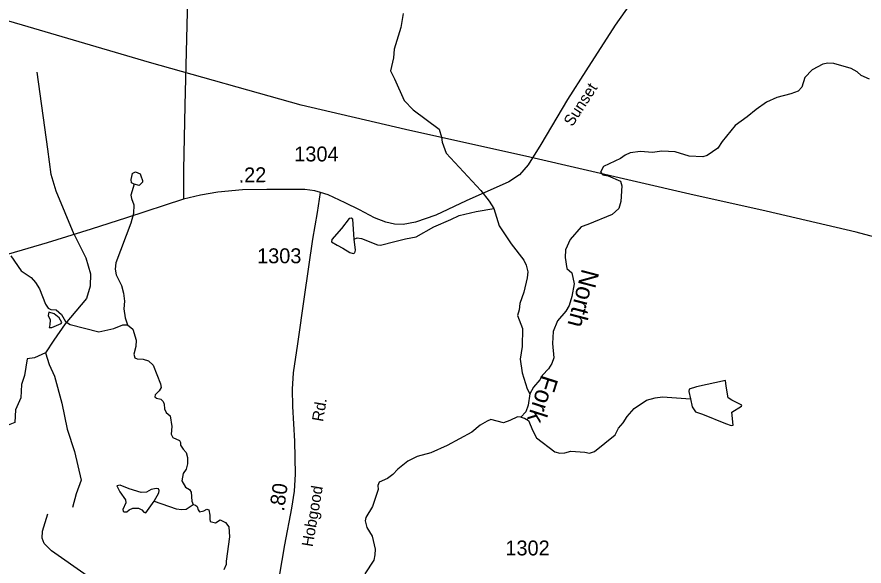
# Model space of a CAD drawing. Extents: x 2056842 to 2160602, y 826753 to 1016856.
# Drawn here: x 2095813 to 2102914, y 947318 to 951923 of the extents above; entities that cross this region are included whole.
import ezdxf

# ---------------------------------------------------------------- set-up
doc = ezdxf.new("R2010")
doc.units = 0
for name, color, linetype in [('Exist Hydrographic Creek Single Shore', 7, 'Continuous'), ('Exist Hydrographic Creek Single Shore Label', 7, 'Continuous'), ('Exist Hydrographic Misc Water Feature', 7, 'Continuous'), ('Exist Hydrographic Pond Under 1500 Sq Ft', 7, 'Continuous'), ('Exist Road Non-System Type 51', 7, 'Continuous'), ('Exist Road Secondary Mileage Hundredths English Label', 7, 'Continuous'), ('Exist Road Secondary Type 51 Attributed', 7, 'Continuous'), ('Exist Road Secondary Type 51 Label', 7, 'Continuous'), ('Exist Road Secondary Type 51 Number Label', 7, 'Continuous'), ('Exist Utilities Electrical Transmission Line', 7, 'Continuous')]:
    doc.layers.add(name, color=color, linetype=linetype)

msp = doc.modelspace()

# ---------------------------------------------------------------- linework, layer by layer
at = {"layer": 'Exist Hydrographic Creek Single Shore'}
for points in [[(2099051.7, 951952.6), (2099030.2, 951834.6), (2098974.6, 951652.3), (2098968.8, 951580.3), (2098943.3, 951470.2), (2098977.3, 951404.5), (2099060.1, 951220.7), (2099134.4, 951145), (2099352.8, 950981.6), (2099373.1, 950915.6), (2099377.1, 950871.5), (2099411.3, 950779.9), (2099700.4, 950466.8), (2099772.7, 950377), (2099810.8, 950315.2)], [(2102959.4, 951400.9), (2102889.1, 951432.6), (2102855.3, 951462.6), (2102807.1, 951490.4), (2102660.9, 951531.9), (2102610.8, 951535.8), (2102569, 951527.7), (2102479.2, 951479.4), (2102417.5, 951415.1), (2102393.7, 951335.1), (2102361.7, 951301), (2102299.6, 951276.8), (2102181.9, 951248.5), (2102095.9, 951208.2), (2102010.2, 951147.9), (2101934.4, 951083.7), (2101834.7, 951011.4), (2101725, 950877.1), (2101689.1, 950821), (2101599.3, 950760.7), (2101563.4, 950748.6), (2101447.4, 950756.2), (2101331.5, 950791.9), (2101219.3, 950797.5), (2101141.4, 950785.3), (2101041.4, 950793), (2100953.4, 950782.7), (2100911.4, 950762.5), (2100873.4, 950734.4), (2100729.7, 950668), (2100705.9, 950622), (2100723.9, 950600), (2100767.8, 950590.1), (2100872.2, 950546.4), (2100884.1, 950506.5), (2100874.7, 950374.5), (2100858.9, 950316.4), (2100802.9, 950266.2), (2100599.1, 950181.6), (2100543.5, 950161.5), (2100451.6, 950057.2), (2100411.9, 949969.1), (2100408.2, 949905), (2100422.5, 949813.1), (2100464.3, 949777.3), (2100483, 949683.3), (2100465.2, 949579.3), (2100441.4, 949503.2), (2100415.3, 949455.1), (2100345.6, 949374.9), (2100308.1, 949284.8), (2100302.4, 949184.8), (2100312.6, 949062.9), (2100297, 949016.8), (2100268.9, 948972.7), (2100217.3, 948918.5), (2100195.5, 948878.5), (2100143.4, 948818.3), (2100113.7, 948762.3)], [(2099810.8, 950315.2), (2099855.3, 950171.2), (2099955.6, 950019.5), (2100062, 949883.7), (2100082.1, 949840), (2100096.4, 949785.9), (2100090.4, 949735.8), (2100063, 949616), (2100027.2, 949519.9), (2100023.5, 949467.8), (2100009.6, 949417.6), (2100049.7, 949309.8), (2100048.2, 949157.9), (2100032.6, 949053.8), (2100048.9, 948938), (2100091.4, 948803.9), (2100113.5, 948762.1)], [(2100113.5, 948762.1), (2100097.7, 948666), (2100077.8, 948609.9), (2100036.2, 948565.8)], [(2100036.2, 948565.8), (2100008.1, 948569.7), (2099946.1, 948537.5), (2099892.2, 948519.3), (2099784.2, 948547.1), (2099754.3, 948533), (2099696.2, 948498.7), (2099626.4, 948440.5), (2099419, 948329.9), (2099283.2, 948267.5), (2099167.4, 948235.1), (2099089.5, 948197), (2099005.7, 948128.9), (2098963.8, 948084.4), (2098919.8, 948052.5), (2098849.9, 948020.2), (2098838.1, 947992.2), (2098840.1, 947960.4), (2098794.5, 947817.9), (2098736.8, 947725.9), (2098732.9, 947697.8), (2098747.2, 947642), (2098791.3, 947567.9), (2098815.6, 947460.1), (2098813.9, 947412.3), (2098803.8, 947368.2), (2098728.2, 947252)]]:
    msp.add_lwpolyline(points, dxfattribs=at)
at = {"layer": 'Exist Hydrographic Misc Water Feature'}
for points in [[(2096794.5, 950519.9), (2096774.4, 950531.9), (2096770.3, 950559.7), (2096780.4, 950609.9)], [(2096794.5, 950519.9), (2096766.8, 950427.8), (2096773, 950399.8), (2096793.1, 950345.9), (2096791.2, 950273.9), (2096767.5, 950193.8), (2096640.5, 949859.5), (2096636.6, 949807.4), (2096644.8, 949759.4), (2096689.1, 949669.6), (2096707.4, 949605.6), (2096713.5, 949539.7), (2096707.8, 949475.7), (2096719.9, 949399.7), (2096740.2, 949341.7)], [(2098639.6, 950059.6), (2098665.6, 950069.7), (2098701.7, 950065.8), (2098834, 950010.2), (2098861.9, 950008.3), (2098982, 950040.6), (2099069.6, 950060.9), (2099159.6, 950079.2), (2099307.4, 950163.7), (2099451.2, 950224.1), (2099519.3, 950258.3), (2099663, 950290.7), (2099810.8, 950315.2)], [(2098639.6, 950059.6), (2098629.1, 950225.5), (2098615.2, 950235.6), (2098599.2, 950233.5), (2098533.4, 950147.3)], [(2098533.4, 950147.3), (2098452, 950057.1), (2098449.9, 950037.1), (2098497.9, 950009.2), (2098545.9, 949983.3)], [(2098545.9, 949983.3), (2098602.3, 949947.5), (2098630.2, 949937.6), (2098646.1, 949945.7), (2098652.1, 949965.7), (2098639.6, 950059.6)], [(2095760.4, 949920.6), (2095848.6, 949792.8), (2095930.8, 949736.9), (2095969, 949695.1), (2096001, 949641.3), (2096053.5, 949513.6), (2096075.7, 949479.6), (2096097.5, 949469.7), (2096141.7, 949465.8), (2096187.8, 949427.8), (2096220.1, 949368), (2096259.9, 949344.2), (2096500.2, 949282.8), (2096626.1, 949309.4), (2096699.8, 949339.3), (2096739.9, 949341.5)], [(2096106.4, 949317.8), (2096184.1, 949352.1), (2096188.2, 949360.1), (2096166, 949400)], [(2096739.9, 949341.5), (2096784.1, 949303.8), (2096812.4, 949212), (2096808.7, 949159.9), (2096792.9, 949095.9), (2096800.8, 949063.9), (2096820.9, 949055.9), (2096870.7, 949052), (2096915.1, 949038.2), (2096955, 949002.3), (2097015.4, 948846.5), (2097021.7, 948814.5), (2097005.7, 948786.3), (2096971.8, 948754.2), (2096967.9, 948738.2), (2096981.8, 948726.4), (2097018, 948718.5), (2097039.9, 948696.7), (2097048, 948676.5), (2097050.1, 948636.8), (2097064.2, 948604.6), (2097096.2, 948578.7), (2097110.7, 948486.9), (2097106.7, 948423), (2097120.9, 948394.8), (2097174.9, 948371), (2097183.1, 948355.1), (2097183.2, 948331.1), (2097205.2, 948299.2), (2097231.2, 948271.1), (2097243.4, 948227.2), (2097241.7, 948175.4), (2097231.6, 948131.3), (2097205.9, 948095.1), (2097194, 948031), (2097226.1, 947979.1), (2097258.2, 947959.4), (2097274.1, 947937.4), (2097278.5, 947861.2), (2097290.7, 947833.4)], [(2101757.4, 948827.4), (2101753.1, 948873.3), (2101509.5, 948820.6), (2101449.4, 948800.4), (2101445.5, 948780.4), (2101459.7, 948720.4)], [(2101752.5, 948513.3), (2101800.5, 948495.5), (2101816.5, 948499.6), (2101806, 948607.5), (2101887.8, 948659.7), (2101889.9, 948667.7), (2101805.6, 948707.5), (2101773.6, 948729.3), (2101757.4, 948827.4)], [(2100036.2, 948566), (2100068.4, 948558.1), (2100102.4, 948538.2), (2100138.7, 948450.4), (2100168.9, 948392.4), (2100321.2, 948274.9), (2100363.3, 948263.1), (2100407.1, 948267.2), (2100457.2, 948281.3), (2100573.2, 948273.7), (2100611.2, 948265.8), (2100653.2, 948278), (2100828.7, 948418.5), (2100856.4, 948474.6), (2100894.3, 948518.6), (2100928.2, 948572.8), (2100987.8, 948639), (2101091.6, 948709.3), (2101163.6, 948729.4), (2101223.7, 948737.6), (2101459.7, 948720.4)], [(2101459.7, 948720.4), (2101472, 948652.4), (2101501.9, 948610.5), (2101560.1, 948592.8), (2101752.5, 948513.3)], [(2096752.5, 947963.9), (2096678.3, 947995.7), (2096650.4, 947989.5), (2096674.4, 947939.7), (2096722.8, 947871.8), (2096726.9, 947847.8), (2096701, 947791.7), (2096702.9, 947777.7)], [(2096962.7, 947860.5), (2097002.4, 947930.7), (2097006.3, 947950.7), (2097000.4, 947964.7), (2096980.5, 947968.6), (2096938.5, 947960.5), (2096898.5, 947938.4), (2096854.4, 947934.3), (2096752.5, 947963.9)], [(2096702.9, 947777.7), (2096713.1, 947771.7), (2096733, 947771.8), (2096752.9, 947789.9), (2096784.9, 947802), (2096832.9, 947802.2), (2096858.9, 947788.3), (2096877.2, 947768.3), (2096893.2, 947764.4), (2096962.7, 947860.5)], [(2096962.7, 947860.5), (2097148.9, 947797.1), (2097195, 947791.3), (2097230.9, 947793.4), (2097290.8, 947833.6)], [(2097290.7, 947833.4), (2097310.6, 947829.4), (2097322.5, 947817.7), (2097330.8, 947789.6), (2097342.9, 947773.6), (2097378.8, 947781.7), (2097404.7, 947795.6), (2097422.7, 947790), (2097430.9, 947745.8), (2097428.9, 947709.8), (2097433.1, 947690), (2097477.1, 947679.9), (2097515.1, 947706), (2097561.2, 947682.1), (2097589.3, 947646.4), (2097593.5, 947562.3), (2097567.9, 947358.4), (2097568, 947330.2), (2097548.4, 947286.3)]]:
    msp.add_lwpolyline(points, dxfattribs=at)
at = {"layer": 'Exist Hydrographic Pond Under 1500 Sq Ft'}
for points in [[(2096780.1, 950609.5), (2096806, 950623.8), (2096845.9, 950605.9), (2096852.2, 950590)], [(2096852.2, 950590), (2096866.2, 950552), (2096866.1, 950535.9), (2096838.4, 950509.9), (2096794.3, 950519.6)], [(2096165.9, 949399.7), (2096123.6, 949433.7), (2096081.6, 949445.7), (2096075.8, 949419.6)], [(2096075.8, 949419.6), (2096092.1, 949381.5), (2096087.9, 949341.6), (2096082.2, 949317.7), (2096106.1, 949317.6)]]:
    msp.add_lwpolyline(points, dxfattribs=at)
at = {"layer": 'Exist Road Non-System Type 51'}
for points in [[(2096293.2, 950098.9), (2096142.4, 950462.5), (2096100.8, 950600.1), (2096072, 950814.5), (2095982.5, 951458.7)], [(2096293.5, 950099), (2096390.2, 949901.7), (2096428.6, 949767.3), (2096425.4, 949664.9), (2096396.6, 949562.5), (2096217.5, 949348), (2096122, 949212.3), (2096051.6, 949106.7)], [(2096051.6, 949106.7), (2095958.8, 949065.2), (2095898, 949055.6), (2095875.6, 948914.8), (2095850, 948841.2), (2095846.8, 948729.2), (2095802, 948626.8), (2095795.6, 948521.2), (2095696.5, 948482.7), (2095626.1, 948489.1), (2095517.4, 948463.5), (2095424.7, 948485.9), (2095338.3, 948421.9), (2095191.2, 948252.3), (2095114.4, 948188.3)], [(2096051.6, 949106.7), (2096083.6, 949007.5), (2096128.4, 948911.5), (2096189.1, 948684.3), (2096233.9, 948466.6), (2096294.7, 948277.8), (2096352.2, 948039.2), (2096310.6, 947924), (2096278.6, 947808.8)], [(2097567.6, 946393.6), (2097267.6, 946491.7), (2097094.9, 946534.9), (2096993.1, 946588.7), (2096930.7, 946654.3), (2096780.4, 946857.5), (2096606.5, 947096.7), (2096545.7, 947144.7), (2096400.2, 947234.3), (2096101.6, 947446.5), (2096042.5, 947507.3), (2096024.9, 947552.1), (2096026.5, 947611.3), (2096071.2, 947755.3)]]:
    msp.add_lwpolyline(points, dxfattribs=at)
at = {"layer": 'Exist Road Secondary Type 51 Attributed'}
for points in [[(2101119.5, 952268), (2100827.1, 951852.7), (2100581, 951470.9), (2100429.3, 951229.8), (2100204.4, 950852.9), (2100098.8, 950681.7), (2100026.9, 950598.5), (2099937.3, 950539.3), (2099579.9, 950381.3), (2099325.6, 950259.7), (2099153.5, 950200.6), (2099049.6, 950183), (2098977.6, 950186.2), (2098905.7, 950200.6), (2098811.3, 950239), (2098683.4, 950304.7), (2098565.1, 950363.9), (2098421.2, 950431.1), (2098358.5, 950449.4)], [(2097243.7, 952081.5), (2097220.5, 951179.8), (2097208.5, 950639.8), (2097210.1, 950393.3)], [(2098358.5, 950449.4), (2098310.6, 950465.4), (2098225.8, 950476.7), (2097907.6, 950475.1), (2097704.5, 950471.9), (2097497.8, 950454.5), (2097350.7, 950427.3), (2097210.1, 950393.3)], [(2097546.7, 946358.5), (2097577.9, 946413), (2097643.9, 946507.8), (2097793.8, 946732.3), (2097901, 946905.1), (2097957, 947020.3), (2097993.7, 947119.5), (2098059.3, 947494.8), (2098118.4, 947802.7), (2098139.2, 947946.7), (2098147.2, 948087.5), (2098142.4, 948365.1), (2098124.8, 948656.3), (2098123.2, 948800.4), (2098131.1, 948936.9), (2098167.9, 949180.1), (2098223.8, 949576), (2098294.1, 950058.1), (2098332.5, 950282.2), (2098358.5, 950449.4)], [(2097210.1, 950393.3), (2096732.7, 950237.2), (2096435.3, 950142.7), (2096067.5, 950029.1), (2095575.9, 949885.6), (2095165.6, 949780.1), (2094821.8, 949693.7), (2094668.3, 949655.3), (2094481.9, 949639.5), (2094262.8, 949639.5), (2094078.9, 949637.9), (2093979.8, 949650.7), (2093692.8, 949746.4), (2093385.8, 949855.2), (2093191.4, 949919.2), (2093074.6, 949951.2), (2092951.5, 949962.4), (2092852.4, 949962.4), (2092734, 949932), (2092612.5, 949895.2), (2092459.5, 949826.9), (2092189.3, 949719.7), (2092087.8, 949680.7)]]:
    msp.add_lwpolyline(points, dxfattribs=at)
at = {"layer": 'Exist Utilities Electrical Transmission Line'}
msp.add_lwpolyline([(2106854.4, 948941.2), (2105175.1, 949439.9), (2104224.3, 949725.1), (2103575.8, 949897), (2103045.3, 950065.5), (2102849.2, 950118.7), (2102092.7, 950294.5), (2101452.4, 950436.4), (2100113.5, 950746.2), (2099068.8, 950979), (2098196.3, 951184.3), (2096925.4, 951540.2), (2093260.2, 952620.8), (2092081.1, 953029.2), (2090551.5, 953596.2), (2089678.7, 953887.6), (2087638.5, 954631.3), (2085206.5, 955377.7)], dxfattribs=at)

# ---------------------------------------------------------------- texts
at = {"layer": 'Exist Hydrographic Creek Single Shore Label'}
for s, rotation, p in [('North', 255.38125, (2100550.4, 949816.7)), ('Fork', 252.29668, (2100210.1, 948929.1))]:
    msp.add_text(s, height=150, rotation=rotation, dxfattribs=at).set_placement(p)
at = {"layer": 'Exist Road Secondary Mileage Hundredths English Label'}
for s, rotation, p in [('.22', 0.90287, (2097671.9, 950533.8)), ('.80', 81.78636, (2098050.9, 947772.7))]:
    msp.add_text(s, height=125, rotation=rotation, dxfattribs=at).set_placement(p)
at = {"layer": 'Exist Road Secondary Type 51 Label'}
for s, rotation, p in [('Sunset', 57.06921, (2100468.4, 950997.3)), ('Rd.', 80.3326, (2098378.4, 948524.2)), ('Hobgood', 80.47034, (2098292.4, 947474.5))]:
    msp.add_text(s, height=95, rotation=rotation, dxfattribs=at).set_placement(p)
at = {"layer": 'Exist Road Secondary Type 51 Number Label'}
for s, p in [('1304', (2098137.4, 950711.1)), ('1303', (2097825.8, 949857.2)), ('1302', (2099907.2, 947406.9))]:
    msp.add_text(s, height=125, dxfattribs=at).set_placement(p)

doc.saveas('drawing.dxf')
